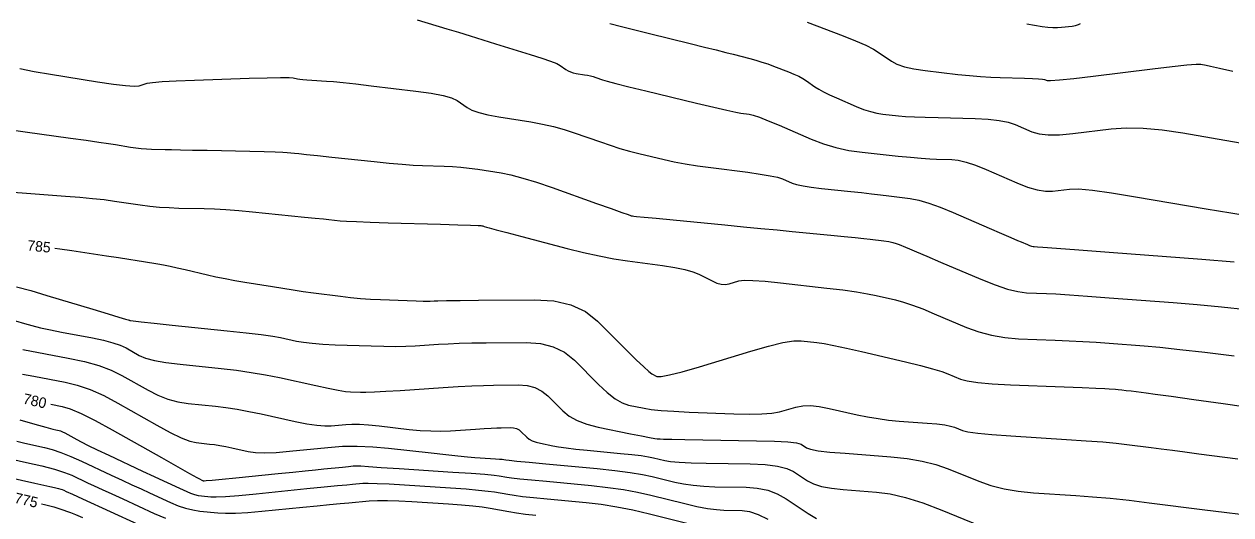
# Model space of a CAD drawing. Extents: x 2082232 to 2083549, y 592624 to 593832.
# Drawn here: x 2082326.2 to 2082406.9, y 592993.7 to 593026.5 of the extents above; entities that cross this region are included whole.
import ezdxf

# ---------------------------------------------------------------- set-up
doc = ezdxf.new("R2010")
doc.units = 0
doc.layers.add('DT_X_Contour_Major', color=7, linetype='Continuous')
doc.layers.add('DT_X_Contour_Minor', color=7, linetype='Continuous')

msp = doc.modelspace()

# ---------------------------------------------------------------- linework, layer by layer
at = {"layer": 'DT_X_Contour_Major'}
for points in [[(2082365.379, 593026.588), (2082366.175, 593026.38), (2082367.061, 593026.155), (2082368.037, 593025.913), (2082370.762, 593025.245), (2082371.707, 593025.012), (2082372.501, 593024.815), (2082373.143, 593024.654), (2082373.634, 593024.529), (2082374.739, 593024.242), (2082375.149, 593024.129), (2082375.55, 593024.007), (2082375.942, 593023.876), (2082376.325, 593023.735), (2082377.335, 593023.347), (2082377.693, 593023.2), (2082378.011, 593023.052), (2082378.287, 593022.903), (2082378.524, 593022.751), (2082379.1, 593022.345), (2082379.351, 593022.185), (2082379.673, 593022.009), (2082380.066, 593021.817), (2082380.529, 593021.61), (2082381.86, 593021.035), (2082382.346, 593020.842), (2082382.805, 593020.692), (2082383.237, 593020.586), (2082383.644, 593020.523), (2082384.691, 593020.415), (2082385.151, 593020.377), (2082385.745, 593020.343), (2082386.472, 593020.314), (2082387.332, 593020.29), (2082389.806, 593020.232), (2082390.67, 593020.19), (2082391.405, 593020.109), (2082392.013, 593019.989), (2082392.492, 593019.829), (2082393.599, 593019.35), (2082394.082, 593019.207), (2082394.7, 593019.138), (2082395.454, 593019.143), (2082396.343, 593019.223), (2082398.893, 593019.532), (2082399.91, 593019.602), (2082401.049, 593019.582), (2082402.309, 593019.47), (2082403.691, 593019.267), (2082407.537, 593018.603)], [(2082328.275, 593011.558), (2082328.606, 593011.514), (2082329.409, 593011.4), (2082331.737, 593011.061), (2082332.546, 593010.942), (2082333.227, 593010.839), (2082333.779, 593010.752), (2082334.203, 593010.682), (2082335.162, 593010.515), (2082335.546, 593010.445), (2082335.98, 593010.357), (2082336.463, 593010.252), (2082336.995, 593010.13), (2082338.48, 593009.781), (2082339.054, 593009.653), (2082339.662, 593009.529), (2082340.304, 593009.409), (2082340.98, 593009.294), (2082342.827, 593008.993), (2082343.517, 593008.882), (2082344.204, 593008.778), (2082344.886, 593008.68), (2082345.564, 593008.588), (2082347.367, 593008.35), (2082348.042, 593008.269), (2082348.716, 593008.204), (2082349.388, 593008.156), (2082350.059, 593008.124), (2082351.846, 593008.06), (2082352.444, 593008.04), (2082352.899, 593008.028), (2082353.21, 593008.023), (2082353.378, 593008.025), (2082353.634, 593008.042), (2082353.892, 593008.05), (2082354.474, 593008.059), (2082355.38, 593008.069), (2082356.611, 593008.082), (2082360.324, 593008.117), (2082361.633, 593008.038), (2082362.776, 593007.773), (2082363.752, 593007.324), (2082364.562, 593006.689), (2082366.499, 593004.748), (2082367.15, 593004.103), (2082367.651, 593003.624), (2082368.001, 593003.311), (2082368.201, 593003.163), (2082368.535, 593002.99), (2082368.806, 593002.982), (2082369.369, 593003.088), (2082370.223, 593003.308), (2082371.37, 593003.643), (2082374.815, 593004.686), (2082375.995, 593005.023), (2082376.949, 593005.251), (2082377.678, 593005.37), (2082378.182, 593005.38), (2082379.225, 593005.261), (2082379.705, 593005.19), (2082380.363, 593005.064), (2082381.199, 593004.885), (2082382.213, 593004.652), (2082385.155, 593003.957), (2082386.16, 593003.713), (2082386.968, 593003.5), (2082387.579, 593003.319), (2082387.993, 593003.169), (2082388.835, 593002.813), (2082389.28, 593002.689), (2082389.984, 593002.585), (2082390.946, 593002.502), (2082392.167, 593002.438), (2082395.768, 593002.296), (2082396.969, 593002.248), (2082397.871, 593002.21), (2082398.474, 593002.183), (2082398.778, 593002.166), (2082399.191, 593002.135), (2082399.373, 593002.119), (2082399.61, 593002.094), (2082399.902, 593002.061), (2082400.25, 593002.019), (2082401.25, 593001.897), (2082401.852, 593001.817), (2082402.908, 593001.67), (2082404.419, 593001.455), (2082406.384, 593001.173), (2082412.23, 593000.331)], [(2082328.012, 593001.135), (2082328.765, 593000.993), (2082329.297, 593000.835), (2082330.031, 593000.522), (2082330.967, 593000.054), (2082332.105, 592999.433), (2082335.406, 592997.569), (2082336.494, 592996.955), (2082337.282, 592996.512), (2082337.769, 592996.239), (2082337.956, 592996.137), (2082338.116, 592996.062), (2082338.152, 592996.046), (2082338.183, 592996.031), (2082338.194, 592996.026), (2082338.206, 592996.023), (2082338.216, 592996.02), (2082338.227, 592996.018), (2082338.253, 592996.016), (2082338.394, 592996.028), (2082338.797, 592996.067), (2082339.461, 592996.132), (2082340.387, 592996.224), (2082343.206, 592996.504), (2082344.189, 592996.602), (2082345.025, 592996.686), (2082345.715, 592996.755), (2082346.258, 592996.809), (2082347.509, 592996.936), (2082347.923, 592996.977), (2082348.224, 592997.005), (2082348.413, 592997.022), (2082348.49, 592997.025), (2082348.546, 592997.019), (2082348.734, 592997.006), (2082349.254, 592996.971), (2082350.106, 592996.915), (2082351.292, 592996.838), (2082354.896, 592996.602), (2082356.103, 592996.521), (2082357.021, 592996.452), (2082357.649, 592996.397), (2082357.987, 592996.356), (2082358.504, 592996.263), (2082358.815, 592996.219), (2082359.36, 592996.157), (2082360.139, 592996.077), (2082361.153, 592995.98), (2082364.167, 592995.696), (2082365.262, 592995.576), (2082366.288, 592995.43), (2082367.244, 592995.257), (2082368.131, 592995.059), (2082370.402, 592994.493), (2082371.204, 592994.307), (2082371.907, 592994.171), (2082372.51, 592994.086), (2082373.014, 592994.053), (2082374.226, 592994.031), (2082374.719, 592993.96), (2082375.291, 592993.764), (2082375.94, 592993.444)], [(2082327.396, 592994.477), (2082327.579, 592994.434), (2082328.223, 592994.267), (2082328.615, 592994.148), (2082329.323, 592993.891), (2082329.659, 592993.76), (2082330.133, 592993.558)]]:
    msp.add_lwpolyline(points, dxfattribs=at)
at = {"layer": 'DT_X_Contour_Minor'}
for points in [[(2082352.493, 593026.837), (2082354.497, 593026.227), (2082355.263, 593025.993), (2082356.058, 593025.749), (2082356.883, 593025.496), (2082357.737, 593025.233), (2082360.055, 593024.519), (2082360.833, 593024.272), (2082361.428, 593024.067), (2082361.842, 593023.904), (2082362.073, 593023.782), (2082362.446, 593023.515), (2082362.595, 593023.423), (2082362.76, 593023.348), (2082362.941, 593023.29), (2082363.14, 593023.249), (2082363.691, 593023.162), (2082363.893, 593023.126), (2082364.085, 593023.083), (2082364.268, 593023.033), (2082364.441, 593022.976), (2082364.891, 593022.816), (2082365.198, 593022.725), (2082365.782, 593022.572), (2082366.644, 593022.358), (2082367.782, 593022.081), (2082371.188, 593021.259), (2082372.33, 593020.987), (2082373.205, 593020.785), (2082373.81, 593020.653), (2082374.148, 593020.592), (2082374.689, 593020.524), (2082374.967, 593020.458), (2082375.395, 593020.312), (2082375.974, 593020.086), (2082376.702, 593019.779), (2082378.846, 593018.853), (2082379.662, 593018.538), (2082380.502, 593018.286), (2082381.366, 593018.098), (2082382.255, 593017.973), (2082384.657, 593017.725), (2082385.493, 593017.642), (2082386.199, 593017.581), (2082386.776, 593017.54), (2082387.224, 593017.521), (2082388.245, 593017.496), (2082388.676, 593017.447), (2082389.203, 593017.317), (2082389.825, 593017.107), (2082390.543, 593016.816), (2082392.586, 593015.932), (2082393.31, 593015.649), (2082393.95, 593015.461), (2082394.506, 593015.37), (2082394.978, 593015.374), (2082396.126, 593015.513), (2082396.724, 593015.521), (2082397.658, 593015.439), (2082398.928, 593015.267), (2082400.534, 593015.006), (2082405.264, 593014.19), (2082406.895, 593013.917), (2082408.239, 593013.707)], [(2082378.568, 593026.681), (2082380.981, 593025.753), (2082381.811, 593025.422), (2082382.491, 593025.124), (2082383.021, 593024.859), (2082383.401, 593024.627), (2082384.213, 593024.055), (2082384.582, 593023.855), (2082385.079, 593023.685), (2082385.705, 593023.545), (2082386.459, 593023.435), (2082388.641, 593023.182), (2082389.433, 593023.097), (2082390.171, 593023.033), (2082390.856, 593022.988), (2082391.488, 593022.964), (2082393.102, 593022.926), (2082393.639, 593022.91), (2082394.042, 593022.89), (2082394.309, 593022.868), (2082394.441, 593022.841), (2082394.613, 593022.767), (2082394.855, 593022.765), (2082395.451, 593022.815), (2082396.402, 593022.917), (2082397.707, 593023.071), (2082401.661, 593023.551), (2082402.974, 593023.705), (2082403.951, 593023.809), (2082404.59, 593023.862), (2082404.892, 593023.864), (2082405.248, 593023.803), (2082405.537, 593023.742), (2082406.135, 593023.603), (2082407.043, 593023.389)], [(2082393.26, 593026.555), (2082394.291, 593026.39), (2082394.662, 593026.339), (2082395.002, 593026.312), (2082395.311, 593026.309), (2082395.589, 593026.328), (2082396.287, 593026.412), (2082396.525, 593026.451), (2082396.715, 593026.507), (2082396.858, 593026.579)], [(2082325.949, 593023.573), (2082326.894, 593023.378), (2082327.995, 593023.187), (2082331.14, 593022.683), (2082332.198, 593022.525), (2082333.012, 593022.43), (2082333.583, 593022.397), (2082333.911, 593022.427), (2082334.46, 593022.589), (2082334.812, 593022.648), (2082335.454, 593022.702), (2082336.386, 593022.753), (2082337.61, 593022.8), (2082341.261, 593022.92), (2082342.472, 593022.956), (2082343.369, 593022.975), (2082343.95, 593022.975), (2082344.217, 593022.958), (2082344.507, 593022.887), (2082344.648, 593022.862), (2082344.855, 593022.838), (2082345.126, 593022.815), (2082345.462, 593022.793), (2082346.446, 593022.737), (2082346.909, 593022.702), (2082347.561, 593022.639), (2082348.4, 593022.547), (2082349.429, 593022.427), (2082352.422, 593022.07), (2082353.435, 593021.93), (2082354.231, 593021.778), (2082354.81, 593021.615), (2082355.171, 593021.44), (2082355.843, 593020.959), (2082356.164, 593020.785), (2082356.623, 593020.625), (2082357.219, 593020.478), (2082357.953, 593020.344), (2082360.093, 593020.005), (2082360.877, 593019.865), (2082361.625, 593019.698), (2082362.335, 593019.504), (2082363.009, 593019.285), (2082364.756, 593018.663), (2082365.408, 593018.44), (2082366.055, 593018.237), (2082366.696, 593018.054), (2082367.332, 593017.892), (2082369.02, 593017.485), (2082369.689, 593017.337), (2082370.432, 593017.198), (2082371.247, 593017.068), (2082372.135, 593016.947), (2082374.602, 593016.636), (2082375.441, 593016.522), (2082376.109, 593016.41), (2082376.605, 593016.302), (2082376.931, 593016.197), (2082377.57, 593015.921), (2082377.872, 593015.82), (2082378.3, 593015.727), (2082378.853, 593015.64), (2082379.531, 593015.56), (2082381.505, 593015.356), (2082382.219, 593015.281), (2082382.881, 593015.207), (2082383.49, 593015.136), (2082384.046, 593015.066), (2082385.459, 593014.883), (2082386.037, 593014.774), (2082386.708, 593014.583), (2082387.474, 593014.31), (2082388.334, 593013.956), (2082390.754, 593012.903), (2082391.568, 593012.55), (2082392.193, 593012.278), (2082392.631, 593012.089), (2082392.881, 593011.981), (2082393.298, 593011.805), (2082393.445, 593011.746), (2082393.571, 593011.704), (2082393.678, 593011.677), (2082393.765, 593011.666), (2082393.971, 593011.658), (2082394.329, 593011.633), (2082395.25, 593011.565), (2082396.732, 593011.453), (2082398.775, 593011.298), (2082404.975, 593010.826), (2082407.127, 593010.657)], [(2082325.199, 593019.49), (2082326.294, 593019.343), (2082329.326, 593018.921), (2082330.367, 593018.775), (2082331.217, 593018.654), (2082331.875, 593018.557), (2082332.342, 593018.484), (2082333.332, 593018.323), (2082333.699, 593018.27), (2082334.057, 593018.229), (2082334.407, 593018.201), (2082334.748, 593018.187), (2082335.645, 593018.166), (2082336.074, 593018.156), (2082336.685, 593018.143), (2082337.481, 593018.126), (2082338.459, 593018.106), (2082341.314, 593018.047), (2082342.274, 593018.025), (2082343.011, 593018.004), (2082343.526, 593017.985), (2082343.82, 593017.966), (2082344.306, 593017.918), (2082344.598, 593017.888), (2082345.111, 593017.834), (2082345.844, 593017.757), (2082346.797, 593017.655), (2082349.634, 593017.353), (2082350.633, 593017.252), (2082351.502, 593017.176), (2082352.242, 593017.123), (2082352.852, 593017.095), (2082354.307, 593017.053), (2082354.857, 593017.028), (2082355.417, 593016.983), (2082355.987, 593016.92), (2082356.566, 593016.837), (2082358.124, 593016.59), (2082358.775, 593016.46), (2082359.558, 593016.253), (2082360.474, 593015.97), (2082361.522, 593015.612), (2082364.495, 593014.554), (2082365.473, 593014.207), (2082366.177, 593013.957), (2082366.607, 593013.805), (2082366.764, 593013.751), (2082366.815, 593013.737), (2082366.835, 593013.733), (2082366.858, 593013.728), (2082366.883, 593013.724), (2082366.91, 593013.72), (2082366.985, 593013.71), (2082367.171, 593013.691), (2082367.673, 593013.641), (2082368.491, 593013.562), (2082369.625, 593013.452), (2082373.07, 593013.118), (2082374.321, 593012.997), (2082375.49, 593012.884), (2082376.578, 593012.78), (2082377.583, 593012.684), (2082380.156, 593012.441), (2082381.043, 593012.355), (2082381.777, 593012.281), (2082382.356, 593012.219), (2082382.78, 593012.168), (2082383.707, 593012.048), (2082384.031, 593012), (2082384.308, 593011.945), (2082384.538, 593011.885), (2082384.72, 593011.819), (2082385.144, 593011.635), (2082385.41, 593011.521), (2082385.89, 593011.316), (2082386.584, 593011.021), (2082387.492, 593010.637), (2082390.199, 593009.49), (2082391.15, 593009.111), (2082391.973, 593008.835), (2082392.667, 593008.661), (2082393.233, 593008.59), (2082394.57, 593008.537), (2082395.209, 593008.505), (2082396.123, 593008.447), (2082397.312, 593008.363), (2082398.776, 593008.254), (2082403.047, 593007.929), (2082404.658, 593007.797), (2082406.289, 593007.643), (2082407.94, 593007.469)], [(2082325.486, 593015.311), (2082326.379, 593015.239), (2082329.002, 593015.048), (2082329.944, 593014.974), (2082330.801, 593014.894), (2082331.575, 593014.808), (2082332.264, 593014.716), (2082333.991, 593014.465), (2082334.637, 593014.38), (2082335.282, 593014.316), (2082335.925, 593014.273), (2082336.566, 593014.249), (2082338.274, 593014.214), (2082338.956, 593014.19), (2082339.722, 593014.146), (2082340.57, 593014.08), (2082341.501, 593013.994), (2082344.095, 593013.736), (2082344.981, 593013.648), (2082345.695, 593013.576), (2082346.236, 593013.521), (2082346.604, 593013.482), (2082347.356, 593013.402), (2082347.768, 593013.371), (2082348.438, 593013.338), (2082349.367, 593013.303), (2082350.556, 593013.266), (2082354.07, 593013.164), (2082355.226, 593013.131), (2082356.06, 593013.105), (2082356.571, 593013.088), (2082356.76, 593013.08), (2082356.833, 593013.068), (2082356.863, 593013.062), (2082356.9, 593013.052), (2082356.942, 593013.039), (2082356.991, 593013.022), (2082357.13, 593012.973), (2082357.317, 593012.92), (2082357.775, 593012.797), (2082358.504, 593012.604), (2082359.503, 593012.342), (2082362.528, 593011.55), (2082363.631, 593011.276), (2082364.671, 593011.046), (2082365.648, 593010.861), (2082366.562, 593010.72), (2082368.915, 593010.404), (2082369.729, 593010.279), (2082370.404, 593010.141), (2082370.94, 593009.99), (2082371.339, 593009.826), (2082372.216, 593009.371), (2082372.534, 593009.23), (2082372.83, 593009.151), (2082373.105, 593009.133), (2082373.357, 593009.175), (2082374.001, 593009.371), (2082374.358, 593009.418), (2082374.943, 593009.414), (2082375.759, 593009.359), (2082376.803, 593009.253), (2082379.895, 593008.901), (2082380.971, 593008.771), (2082381.878, 593008.645), (2082382.616, 593008.524), (2082383.186, 593008.407), (2082384.483, 593008.101), (2082385.009, 593007.958), (2082385.616, 593007.758), (2082386.304, 593007.501), (2082387.073, 593007.187), (2082389.23, 593006.273), (2082390.054, 593005.968), (2082390.907, 593005.741), (2082391.789, 593005.589), (2082392.7, 593005.514), (2082395.169, 593005.417), (2082396.089, 593005.376), (2082396.997, 593005.329), (2082397.893, 593005.273), (2082398.777, 593005.21), (2082401.119, 593005.032), (2082402.153, 593004.941), (2082403.501, 593004.801), (2082405.161, 593004.613), (2082407.134, 593004.376)], [(2082325.726, 593008.982), (2082326.668, 593008.728), (2082327.75, 593008.41), (2082330.823, 593007.477), (2082331.834, 593007.17), (2082332.563, 593006.95), (2082333.01, 593006.816), (2082333.175, 593006.769), (2082333.239, 593006.756), (2082333.261, 593006.752), (2082333.28, 593006.747), (2082333.296, 593006.741), (2082333.308, 593006.736), (2082333.335, 593006.72), (2082333.517, 593006.698), (2082334.042, 593006.641), (2082334.909, 593006.55), (2082336.121, 593006.426), (2082339.808, 593006.048), (2082341.067, 593005.913), (2082342.082, 593005.791), (2082342.85, 593005.683), (2082343.374, 593005.588), (2082344.441, 593005.353), (2082344.904, 593005.272), (2082345.489, 593005.205), (2082346.199, 593005.152), (2082347.032, 593005.114), (2082349.418, 593005.029), (2082350.274, 593005.006), (2082351.053, 593005), (2082351.753, 593005.013), (2082352.377, 593005.043), (2082353.934, 593005.146), (2082354.571, 593005.181), (2082355.313, 593005.209), (2082356.16, 593005.23), (2082357.113, 593005.243), (2082359.793, 593005.268), (2082360.748, 593005.201), (2082361.603, 593004.979), (2082362.358, 593004.604), (2082363.014, 593004.074), (2082364.629, 593002.456), (2082365.208, 593001.915), (2082365.734, 593001.505), (2082366.207, 593001.227), (2082366.626, 593001.08), (2082367.675, 593000.864), (2082368.158, 593000.787), (2082368.822, 593000.719), (2082369.667, 593000.661), (2082370.692, 593000.612), (2082373.667, 593000.492), (2082374.695, 593000.467), (2082375.548, 593000.483), (2082376.224, 593000.538), (2082376.725, 593000.634), (2082377.828, 593000.944), (2082378.277, 593001.026), (2082378.798, 593001.039), (2082379.39, 593000.983), (2082380.053, 593000.859), (2082381.918, 593000.435), (2082382.619, 593000.29), (2082383.32, 593000.171), (2082384.024, 593000.078), (2082384.729, 593000.012), (2082386.61, 592999.871), (2082387.253, 592999.814), (2082387.771, 592999.75), (2082388.162, 592999.678), (2082388.429, 592999.599), (2082388.971, 592999.377), (2082389.325, 592999.293), (2082389.978, 592999.207), (2082390.932, 592999.119), (2082392.185, 592999.029), (2082395.926, 592998.785), (2082397.231, 592998.696), (2082398.337, 592998.61), (2082399.245, 592998.527), (2082399.956, 592998.448), (2082401.587, 592998.243), (2082402.245, 592998.159), (2082402.994, 592998.063), (2082403.834, 592997.953), (2082404.767, 592997.829), (2082407.375, 592997.483)], [(2082325.058, 593006.89), (2082326.258, 593006.525), (2082326.75, 593006.387), (2082327.325, 593006.246), (2082327.982, 593006.103), (2082328.723, 593005.957), (2082330.808, 593005.563), (2082331.534, 593005.411), (2082332.148, 593005.248), (2082332.649, 593005.075), (2082333.037, 593004.893), (2082333.924, 593004.392), (2082334.344, 593004.215), (2082334.939, 593004.058), (2082335.709, 593003.922), (2082336.655, 593003.805), (2082339.409, 593003.523), (2082340.427, 593003.406), (2082341.414, 593003.264), (2082342.369, 593003.1), (2082343.295, 593002.911), (2082345.72, 593002.378), (2082346.548, 593002.201), (2082347.211, 593002.073), (2082347.711, 593001.992), (2082348.047, 593001.959), (2082348.723, 593001.935), (2082349.079, 593001.936), (2082349.64, 593001.957), (2082350.405, 593001.999), (2082351.375, 593002.06), (2082354.235, 593002.25), (2082355.251, 593002.313), (2082356.152, 593002.359), (2082356.941, 593002.39), (2082357.615, 593002.404), (2082359.261, 593002.42), (2082359.848, 593002.378), (2082360.373, 593002.242), (2082360.837, 593002.011), (2082361.24, 593001.686), (2082362.232, 593000.692), (2082362.66, 593000.344), (2082363.197, 593000.049), (2082363.846, 592999.804), (2082364.604, 592999.61), (2082366.775, 592999.162), (2082367.496, 592999.015), (2082368.032, 592998.909), (2082368.384, 592998.844), (2082368.55, 592998.82), (2082368.747, 592998.812), (2082368.98, 592998.807), (2082369.532, 592998.796), (2082370.403, 592998.779), (2082371.592, 592998.758), (2082375.188, 592998.693), (2082376.386, 592998.66), (2082377.281, 592998.61), (2082377.875, 592998.543), (2082378.166, 592998.458), (2082378.539, 592998.211), (2082378.805, 592998.119), (2082379.323, 592998.029), (2082380.092, 592997.94), (2082381.113, 592997.853), (2082384.17, 592997.624), (2082385.269, 592997.509), (2082386.274, 592997.338), (2082387.185, 592997.11), (2082388.001, 592996.824), (2082390.053, 592995.987), (2082390.859, 592995.704), (2082391.738, 592995.481), (2082392.69, 592995.321), (2082393.716, 592995.221), (2082396.549, 592995.036), (2082397.653, 592994.954), (2082398.838, 592994.845), (2082400.105, 592994.71), (2082401.453, 592994.548), (2082405.159, 592994.081), (2082406.454, 592993.918), (2082407.558, 592993.777)], [(2082326.132, 593004.794), (2082329.175, 593004.219), (2082330.256, 593003.985), (2082331.214, 593003.712), (2082332.052, 593003.4), (2082332.767, 593003.05), (2082334.513, 593002.064), (2082335.171, 593001.732), (2082335.836, 593001.475), (2082336.509, 593001.293), (2082337.189, 593001.185), (2082339.011, 593000.999), (2082339.715, 593000.914), (2082340.46, 593000.8), (2082341.247, 593000.657), (2082342.075, 593000.485), (2082344.337, 592999.988), (2082345.125, 592999.829), (2082345.791, 592999.726), (2082346.336, 592999.679), (2082346.759, 592999.687), (2082347.724, 592999.785), (2082348.135, 592999.806), (2082348.644, 592999.796), (2082349.252, 592999.756), (2082349.957, 592999.685), (2082351.97, 592999.455), (2082352.709, 592999.385), (2082353.416, 592999.347), (2082354.09, 592999.341), (2082354.733, 592999.366), (2082356.404, 592999.477), (2082356.981, 592999.514), (2082357.459, 592999.541), (2082357.837, 592999.558), (2082358.117, 592999.565), (2082358.73, 592999.571), (2082358.948, 592999.555), (2082359.144, 592999.505), (2082359.316, 592999.419), (2082359.466, 592999.298), (2082359.836, 592998.928), (2082359.996, 592998.798), (2082360.201, 592998.687), (2082360.45, 592998.594), (2082360.743, 592998.52), (2082361.584, 592998.346), (2082361.963, 592998.28), (2082362.472, 592998.21), (2082363.11, 592998.136), (2082363.877, 592998.06), (2082366.095, 592997.851), (2082366.857, 592997.773), (2082367.481, 592997.699), (2082367.966, 592997.626), (2082368.313, 592997.556), (2082369.052, 592997.372), (2082369.433, 592997.309), (2082370.02, 592997.258), (2082370.814, 592997.22), (2082371.815, 592997.194), (2082374.76, 592997.141), (2082375.77, 592997.094), (2082376.591, 592996.995), (2082377.223, 592996.843), (2082377.666, 592996.638), (2082378.597, 592996.022), (2082379.007, 592995.812), (2082379.541, 592995.644), (2082380.198, 592995.517), (2082380.978, 592995.433), (2082383.221, 592995.265), (2082384.125, 592995.142), (2082385.151, 592994.898), (2082386.301, 592994.534), (2082387.574, 592994.049), (2082391.134, 592992.596)], [(2082326.128, 593003.148), (2082326.873, 593003.002), (2082328.97, 593002.606), (2082329.78, 593002.408), (2082330.638, 593002.108), (2082331.544, 593001.708), (2082332.497, 593001.207), (2082335.102, 592999.736), (2082335.998, 592999.25), (2082336.734, 592998.892), (2082337.309, 592998.664), (2082337.723, 592998.565), (2082338.613, 592998.474), (2082338.957, 592998.433), (2082339.32, 592998.377), (2082339.705, 592998.308), (2082340.109, 592998.223), (2082341.214, 592997.98), (2082341.697, 592997.913), (2082342.316, 592997.892), (2082343.072, 592997.918), (2082343.964, 592997.992), (2082346.526, 592998.25), (2082347.501, 592998.32), (2082348.502, 592998.334), (2082349.53, 592998.294), (2082350.585, 592998.2), (2082353.435, 592997.875), (2082354.419, 592997.765), (2082355.233, 592997.679), (2082355.878, 592997.617), (2082356.354, 592997.58), (2082357.397, 592997.511), (2082357.746, 592997.488), (2082358.011, 592997.468), (2082358.193, 592997.452), (2082358.291, 592997.44), (2082358.441, 592997.413), (2082358.65, 592997.389), (2082359.165, 592997.338), (2082359.987, 592997.258), (2082361.115, 592997.152), (2082364.531, 592996.83), (2082365.722, 592996.707), (2082366.734, 592996.578), (2082367.568, 592996.445), (2082368.222, 592996.307), (2082369.727, 592995.932), (2082370.318, 592995.808), (2082370.964, 592995.715), (2082371.662, 592995.653), (2082372.415, 592995.623), (2082374.493, 592995.586), (2082375.245, 592995.527), (2082375.941, 592995.38), (2082376.582, 592995.144), (2082377.167, 592994.818), (2082378.654, 592993.833), (2082379.209, 592993.505)], [(2082325.943, 593000.088), (2082326.94, 592999.806), (2082327.674, 592999.601), (2082328.145, 592999.472), (2082328.353, 592999.419), (2082328.559, 592999.38), (2082328.654, 592999.352), (2082328.786, 592999.296), (2082328.953, 592999.212), (2082329.156, 592999.101), (2082329.746, 592998.768), (2082330.046, 592998.609), (2082330.502, 592998.383), (2082331.114, 592998.088), (2082331.883, 592997.726), (2082334.143, 592996.67), (2082334.918, 592996.308), (2082335.548, 592996.014), (2082336.034, 592995.788), (2082336.376, 592995.63), (2082337.093, 592995.3), (2082337.358, 592995.189), (2082337.613, 592995.103), (2082337.859, 592995.042), (2082338.095, 592995.006), (2082338.713, 592994.944), (2082339.075, 592994.94), (2082339.699, 592994.973), (2082340.583, 592995.044), (2082341.729, 592995.152), (2082345.132, 592995.49), (2082346.28, 592995.604), (2082347.173, 592995.692), (2082347.809, 592995.753), (2082348.19, 592995.788), (2082348.866, 592995.847), (2082349.231, 592995.856), (2082349.819, 592995.842), (2082350.631, 592995.803), (2082351.667, 592995.741), (2082354.726, 592995.541), (2082355.771, 592995.468), (2082356.613, 592995.399), (2082357.25, 592995.333), (2082357.684, 592995.271), (2082358.568, 592995.112), (2082358.981, 592995.048), (2082359.555, 592994.976), (2082360.292, 592994.896), (2082361.191, 592994.808), (2082363.803, 592994.562), (2082364.802, 592994.445), (2082365.842, 592994.281), (2082366.921, 592994.07), (2082368.04, 592993.81), (2082371.077, 592993.054)], [(2082325.748, 592998.662), (2082326.278, 592998.538), (2082327.583, 592998.247), (2082328.104, 592998.108), (2082328.69, 592997.909), (2082329.341, 592997.65), (2082330.057, 592997.33), (2082332.051, 592996.398), (2082332.771, 592996.061), (2082333.436, 592995.752), (2082334.045, 592995.47), (2082334.6, 592995.214), (2082336.004, 592994.569), (2082336.521, 592994.351), (2082337.02, 592994.183), (2082337.501, 592994.064), (2082337.964, 592993.994), (2082339.173, 592993.873), (2082339.697, 592993.846), (2082340.365, 592993.856), (2082341.174, 592993.902), (2082342.127, 592993.986), (2082344.857, 592994.258), (2082345.817, 592994.352), (2082346.648, 592994.432), (2082347.352, 592994.498), (2082347.928, 592994.55), (2082349.292, 592994.668), (2082349.854, 592994.699), (2082350.519, 592994.704), (2082351.285, 592994.683), (2082352.153, 592994.636), (2082354.603, 592994.476), (2082355.466, 592994.413), (2082356.216, 592994.344), (2082356.854, 592994.269), (2082357.38, 592994.187), (2082358.632, 592993.961), (2082359.146, 592993.878), (2082359.75, 592993.795), (2082360.444, 592993.715)], [(2082323.419, 592997.91), (2082326.391, 592997.248), (2082327.416, 592997.008), (2082328.261, 592996.783), (2082328.926, 592996.575), (2082329.411, 592996.382), (2082330.465, 592995.889), (2082330.909, 592995.682), (2082331.45, 592995.432), (2082332.088, 592995.137), (2082332.823, 592994.799), (2082334.914, 592993.837), (2082335.685, 592993.514)], [(2082321.071, 592997.168), (2082326.947, 592995.859), (2082327.937, 592995.639), (2082328.267, 592995.564), (2082328.515, 592995.505), (2082328.681, 592995.461), (2082328.765, 592995.434), (2082328.879, 592995.38), (2082329.046, 592995.303), (2082329.464, 592995.111), (2082330.131, 592994.804), (2082333.825, 592993.106)]]:
    msp.add_lwpolyline(points, dxfattribs=at)

# ---------------------------------------------------------------- texts
at = {"layer": 'DT_X_Contour_Major'}
for s, rotation, p in [('785', 354.37689, (2082326.411, 593011.411)), ('780', 347.14806, (2082326.105, 593001.188)), ('775', 347.02518, (2082325.53, 592994.553))]:
    msp.add_text(s, height=0.7, rotation=rotation, dxfattribs=at).set_placement(p)

doc.saveas('drawing.dxf')
